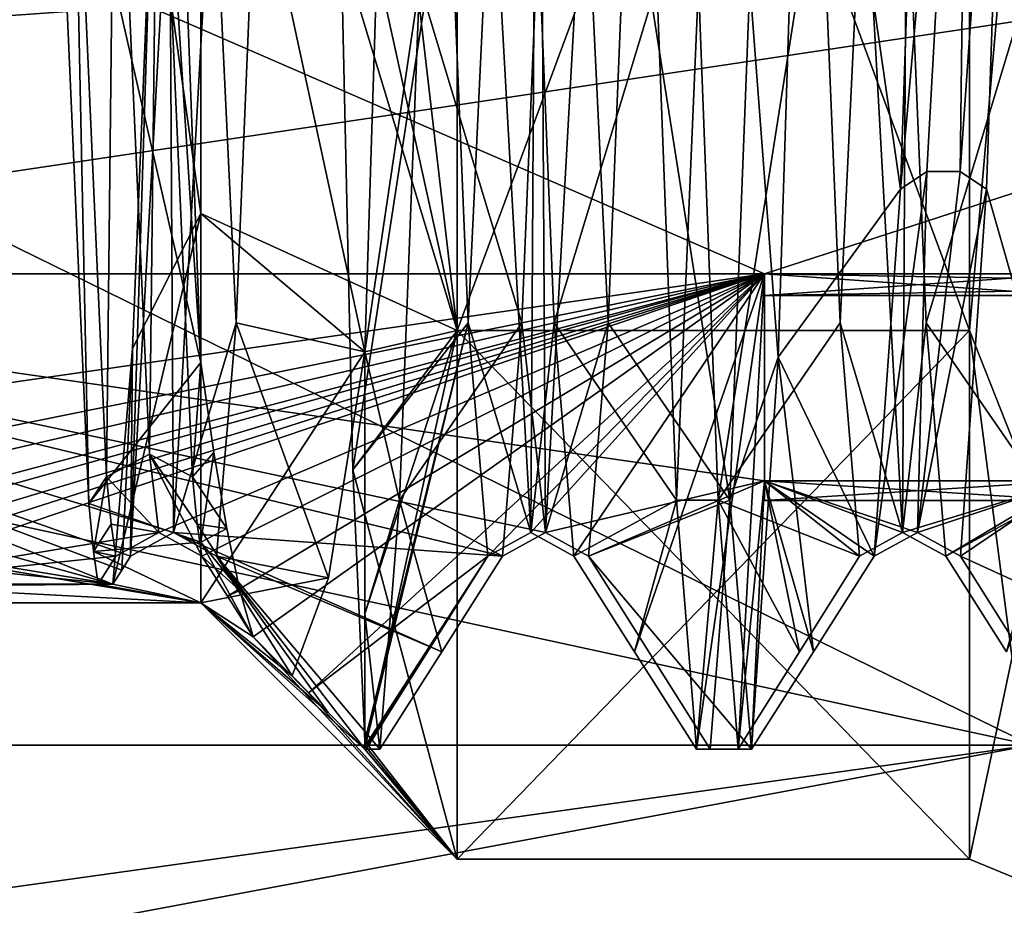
# Model space of a CAD drawing. Header units: millimetres. Extents: x -52 to 107, y -6 to 112.
# Tile 277 of 354: x 90.87 to 95.67, y 2.53 to 6.85. Entities that reach past the tile are written whole.
import ezdxf

# ---------------------------------------------------------------- set-up
doc = ezdxf.new("R2010")
doc.units = ezdxf.units.MM
doc.header["$LTSCALE"] = 65.185185
for name, color, linetype in [('3539', 7, 'CONTINUOUS'), ('3540', 7, 'CONTINUOUS'), ('3541', 7, 'CONTINUOUS'), ('3542', 7, 'CONTINUOUS'), ('3543', 7, 'CONTINUOUS'), ('3544', 7, 'CONTINUOUS'), ('3546', 7, 'CONTINUOUS'), ('3547', 7, 'CONTINUOUS'), ('3555', 7, 'CONTINUOUS'), ('3556', 7, 'CONTINUOUS'), ('3559', 7, 'CONTINUOUS'), ('3567', 7, 'CONTINUOUS'), ('3660', 7, 'CONTINUOUS'), ('3661', 7, 'CONTINUOUS'), ('3662', 7, 'CONTINUOUS'), ('3663', 7, 'CONTINUOUS'), ('3669', 7, 'CONTINUOUS'), ('3670', 7, 'CONTINUOUS'), ('3671', 7, 'CONTINUOUS'), ('3903', 7, 'CONTINUOUS'), ('3907', 7, 'CONTINUOUS'), ('3912', 7, 'CONTINUOUS'), ('3913', 7, 'CONTINUOUS'), ('3916', 7, 'CONTINUOUS'), ('3917', 7, 'CONTINUOUS'), ('3920', 7, 'CONTINUOUS'), ('3921', 7, 'CONTINUOUS'), ('3922', 7, 'CONTINUOUS'), ('3925', 7, 'CONTINUOUS'), ('3926', 7, 'CONTINUOUS'), ('3929', 7, 'CONTINUOUS'), ('3930', 7, 'CONTINUOUS'), ('3931', 7, 'CONTINUOUS'), ('3934', 7, 'CONTINUOUS'), ('3935', 7, 'CONTINUOUS'), ('3938', 7, 'CONTINUOUS'), ('3939', 7, 'CONTINUOUS'), ('3946', 7, 'CONTINUOUS'), ('3947', 7, 'CONTINUOUS'), ('3949', 7, 'CONTINUOUS'), ('3950', 7, 'CONTINUOUS'), ('65', 7, 'CONTINUOUS')]:
    doc.layers.add(name, color=color, linetype=linetype)

msp = doc.modelspace()

# ---------------------------------------------------------------- linework, layer by layer
at = {"layer": '3539', "color": 7, "linetype": 'CONTINUOUS', "true_color": 0x3e84f2}
for points in [[(93, 12.0797, -12.8393), (93, 5.3295, -7.935), (95.5, 12.0795, -12.8393), (93, 12.0797, -12.8393)], [(95.5, 12.0795, -12.8393), (93, 5.3295, -7.935), (95.5, 5.3295, -7.9351), (95.5, 12.0795, -12.8393)], [(93, 2.7513), (95.5, 2.7513), (95.5, 5.3295, -7.9351), (93, 2.7513)], [(93, 5.3295, -7.935), (93, 2.7513), (95.5, 5.3295, -7.9351), (93, 5.3295, -7.935)]]:
    msp.add_3dface(points, dxfattribs=at)
at = {"layer": '3540', "color": 7, "linetype": 'CONTINUOUS', "true_color": 0x3e84f2}
for points in [[(93, 5.3295, -7.935), (93, 12.0797, -12.8393), (91.75, 11.014, -11.074), (93, 5.3295, -7.935)], [(91.75, 5.9018, -6.5538), (93, 5.3295, -7.935), (91.75, 11.014, -11.074), (91.75, 5.9018, -6.5538)], [(93, 5.3295, -7.935), (91.75, 5.9018, -6.5538), (92.55, 5.2258, -6.9815), (93, 5.3295, -7.935)], [(91.75, 5.9018, -6.5538), (91.75, 4.0013), (92.55, 5.2258, -6.9815), (91.75, 5.9018, -6.5538)], [(93, 2.7513), (93, 5.3295, -7.935), (92.55, 3.2878, -1.5), (93, 2.7513)], [(93, 5.3295, -7.935), (92.55, 5.2258, -6.9815), (92.55, 3.9476, -4.35), (93, 5.3295, -7.935)], [(92.55, 3.2878, -1.5), (93, 5.3295, -7.935), (92.55, 3.9476, -4.35), (92.55, 3.2878, -1.5)], [(92.55, 5.2258, -6.9815), (91.75, 4.0013), (92.373, 4.1235, -4.3163), (92.55, 5.2258, -6.9815)], [(92.373, 4.1235, -4.3163), (91.75, 4.0013), (92.1952, 3.645, -1.5), (92.373, 4.1235, -4.3163)], [(91.75, 4.0013), (93, 2.7513), (92.55, 3.2878, -1.5), (91.75, 4.0013)], [(92.1952, 3.645, -1.5), (91.75, 4.0013), (92.372, 3.467, -1.5), (92.1952, 3.645, -1.5)], [(92.372, 3.467, -1.5), (91.75, 4.0013), (92.55, 3.2878, -1.5), (92.372, 3.467, -1.5)]]:
    msp.add_3dface(points, dxfattribs=at)
at = {"layer": '3541', "color": 7, "linetype": 'CONTINUOUS', "true_color": 0x3e84f2}
for points in [[(91.75, 5.9018, -6.5538), (91.75, 11.014, -11.074), (91.5123, 7.5882, -8.6611), (91.75, 5.9018, -6.5538)], [(91.4167, 5.2427, -5.3735), (91.75, 5.9018, -6.5538), (91.5123, 7.5882, -8.6611), (91.4167, 5.2427, -5.3735)], [(91.75, 4.0013), (91.75, 5.9018, -6.5538), (91.3211, 4.0934, -1.5), (91.75, 4.0013)], [(91.3211, 4.0934, -1.5), (91.75, 5.9018, -6.5538), (91.4167, 5.2427, -5.3735), (91.3211, 4.0934, -1.5)], [(82.012, 4.0013), (91.75, 4.0013), (91.3211, 4.0934, -1.5), (82.012, 4.0013)], [(90.0988, 4.0934, -1.5), (82.012, 4.0013), (91.3211, 4.0934, -1.5), (90.0988, 4.0934, -1.5)]]:
    msp.add_3dface(points, dxfattribs=at)
at = {"layer": '3542', "color": 7, "linetype": 'CONTINUOUS', "true_color": 0x3e84f2}
for points in [[(93, 5.3295, 7.935), (93, 12.0797, 12.8393), (95.5, 5.3295, 7.9351), (93, 5.3295, 7.935)], [(95.5, 5.3295, 7.9351), (93, 12.0797, 12.8393), (95.5, 12.0795, 12.8393), (95.5, 5.3295, 7.9351)], [(95.5, 2.7513), (93, 2.7513), (93, 5.3295, 7.935), (95.5, 2.7513)], [(95.5, 2.7513), (93, 5.3295, 7.935), (95.5, 5.3295, 7.9351), (95.5, 2.7513)]]:
    msp.add_3dface(points, dxfattribs=at)
at = {"layer": '3543', "color": 7, "linetype": 'CONTINUOUS', "true_color": 0x3e84f2}
for points in [[(93, 12.0797, 12.8393), (93, 5.3295, 7.935), (92.3761, 10.6935, 11.6149), (93, 12.0797, 12.8393)], [(92.3761, 10.6935, 11.6149), (93, 5.3295, 7.935), (92.4341, 7.2006, 9.2399), (92.3761, 10.6935, 11.6149)], [(92.4341, 7.2006, 9.2399), (93, 5.3295, 7.935), (92.492, 4.6506, 5.8497), (92.4341, 7.2006, 9.2399)], [(93, 5.3295, 7.935), (93, 2.7513), (92.492, 4.6506, 5.8497), (93, 5.3295, 7.935)], [(91.75, 5.1742, 5.2309), (91.8132, 4.7347, 4.3572), (91.75, 4.2981, 2.6804), (91.75, 5.1742, 5.2309)], [(91.8132, 4.7347, 4.3572), (91.8764, 4.3647, 3.4476), (91.75, 4.2981, 2.6804), (91.8132, 4.7347, 4.3572)], [(92.492, 4.6506, 5.8497), (93, 2.7513), (92.55, 3.3261, 1.8009), (92.492, 4.6506, 5.8497)], [(91.8764, 4.3647, 3.4476), (91.9409, 4.0614, 2.4864), (91.75, 4.2981, 2.6804), (91.8764, 4.3647, 3.4476)], [(92.0053, 3.8362, 1.5), (91.75, 4.0013), (91.75, 4.2981, 2.6804), (92.0053, 3.8362, 1.5)], [(91.9409, 4.0614, 2.4864), (92.0053, 3.8362, 1.5), (91.75, 4.2981, 2.6804), (91.9409, 4.0614, 2.4864)], [(93, 2.7513), (91.75, 4.0013), (92.0053, 3.8362, 1.5), (93, 2.7513)], [(92.2763, 3.5633, 1.5), (93, 2.7513), (92.0053, 3.8362, 1.5), (92.2763, 3.5633, 1.5)], [(92.55, 3.2878, 1.5), (93, 2.7513), (92.2763, 3.5633, 1.5), (92.55, 3.2878, 1.5)], [(92.55, 3.3261, 1.8009), (93, 2.7513), (92.55, 3.3061, 1.6506), (92.55, 3.3261, 1.8009)], [(93, 2.7513), (92.55, 3.2878, 1.5), (92.55, 3.3061, 1.6506), (93, 2.7513)]]:
    msp.add_3dface(points, dxfattribs=at)
at = {"layer": '3544', "color": 7, "linetype": 'CONTINUOUS', "true_color": 0x3e84f2}
for points in [[(91.6046, 9.0752, 9.9281), (91.75, 5.1742, 5.2309), (91.036, 8.302, 9.3205), (91.6046, 9.0752, 9.9281)], [(91.036, 8.302, 9.3205), (91.75, 5.1742, 5.2309), (91.2041, 4.4861, 3.4123), (91.036, 8.302, 9.3205)], [(91.75, 4.0013), (82.012, 4.0013), (82.012, 5.6424, 6.125), (91.75, 4.0013)], [(91.75, 4.0013), (82.012, 5.6424, 6.125), (90.0279, 4.0934, 1.5), (91.75, 4.0013)], [(91.75, 5.1742, 5.2309), (91.75, 4.2981, 2.6804), (91.2041, 4.4861, 3.4123), (91.75, 5.1742, 5.2309)], [(91.2041, 4.4861, 3.4123), (91.75, 4.2981, 2.6804), (91.2272, 4.2516, 2.464), (91.2041, 4.4861, 3.4123)], [(91.75, 4.2981, 2.6804), (91.75, 4.0013), (91.2272, 4.2516, 2.464), (91.75, 4.2981, 2.6804)], [(91.2272, 4.2516, 2.464), (91.75, 4.0013), (91.2502, 4.0934, 1.5), (91.2272, 4.2516, 2.464)], [(91.2502, 4.0934, 1.5), (91.75, 4.0013), (90.0279, 4.0934, 1.5), (91.2502, 4.0934, 1.5)]]:
    msp.add_3dface(points, dxfattribs=at)
at = {"layer": '3546', "color": 7, "linetype": 'CONTINUOUS', "true_color": 0x3e84f2}
for points in [[(79.5, 6.8466, -12.9442), (79.5, 11.3068, -15.2168), (95.8, 3.307, -9.4046), (79.5, 6.8466, -12.9442)], [(95.8, 3.307, -9.4046), (79.5, 11.3068, -15.2168), (95.8, 11.3068, -15.2168), (95.8, 3.307, -9.4046)], [(79.5, 3.307, -9.4046), (79.5, 6.8466, -12.9442), (95.8, 3.307, -9.4046), (79.5, 3.307, -9.4046)], [(79.5, 1.0344, -4.9444), (79.5, 3.307, -9.4046), (95.8, 0.2513), (79.5, 1.0344, -4.9444)], [(95.8, 0.2513), (79.5, 3.307, -9.4046), (95.8, 3.307, -9.4046), (95.8, 0.2513)]]:
    msp.add_3dface(points, dxfattribs=at)
at = {"layer": '3547', "color": 7, "linetype": 'CONTINUOUS', "true_color": 0x3e84f2}
for points in [[(79.5, 6.8466, 12.9442), (79.5, 3.307, 9.4046), (95.8, 11.3068, 15.2168), (79.5, 6.8466, 12.9442)], [(95.8, 11.3068, 15.2168), (79.5, 3.307, 9.4046), (95.8, 3.307, 9.4046), (95.8, 11.3068, 15.2168)], [(79.5, 0.2513), (95.8, 0.2513), (95.8, 3.307, 9.4046), (79.5, 0.2513)], [(79.5, 1.0344, 4.9444), (79.5, 0.2513), (95.8, 3.307, 9.4046), (79.5, 1.0344, 4.9444)], [(79.5, 3.307, 9.4046), (79.5, 1.0344, 4.9444), (95.8, 3.307, 9.4046), (79.5, 3.307, 9.4046)]]:
    msp.add_3dface(points, dxfattribs=at)
at = {"layer": '3555', "linetype": 'CONTINUOUS'}
for points in [[(95.5, 12.0795, -12.8393), (95.5, 5.3295, -7.9351), (95.8536, 9.428, -11.8182), (95.5, 12.0795, -12.8393)], [(95.5, 5.3295, -7.9351), (95.8536, 4.4331, -6.8232), (95.8536, 9.428, -11.8182), (95.5, 5.3295, -7.9351)], [(95.5, 5.3295, -7.9351), (95.5, 2.7513), (95.8536, 4.4331, -6.8232), (95.5, 5.3295, -7.9351)], [(95.5, 2.7513), (95.8536, 2.6048), (95.8536, 4.4331, -6.8232), (95.5, 2.7513)]]:
    msp.add_3dface(points, dxfattribs=at)
at = {"layer": '3556', "linetype": 'CONTINUOUS'}
for points in [[(95.5, 5.3295, 7.9351), (95.5, 12.0795, 12.8393), (95.8536, 9.428, 11.8182), (95.5, 5.3295, 7.9351)], [(95.5, 5.3295, 7.9351), (95.8536, 9.428, 11.8182), (95.8536, 4.4331, 6.8232), (95.5, 5.3295, 7.9351)], [(95.5, 2.7513), (95.5, 5.3295, 7.9351), (95.8536, 2.6048), (95.5, 2.7513)], [(95.8536, 2.6048), (95.5, 5.3295, 7.9351), (95.8536, 4.4331, 6.8232), (95.8536, 2.6048)]]:
    msp.add_3dface(points, dxfattribs=at)
at = {"layer": '3559', "linetype": 'CONTINUOUS'}
for points in [[(100.5, 7.5544, 6.3187), (94.5, 5.6064, 1.5), (87.5, 8.6499, 7.6014), (100.5, 7.5544, 6.3187)], [(87.5, 8.6499, 7.6014), (94.5, 5.6064, 1.5), (87.5, 5.6064, 1.5), (87.5, 8.6499, 7.6014)], [(100.5, 7.5544, 6.3187), (100.5, 5.5013), (94.5, 5.6064, 1.5), (100.5, 7.5544, 6.3187)], [(94.5, 5.6064, 1.5), (100.5, 5.5013), (96, 5.5013), (94.5, 5.6064, 1.5)], [(94.5, 5.5013), (94.5, 5.6064, 1.5), (96, 5.5013), (94.5, 5.5013)], [(94.5, 5.6064, -1.5), (94.5, 5.5013), (96, 5.6064, -1.5), (94.5, 5.6064, -1.5)], [(96, 5.6064, -1.5), (94.5, 5.5013), (96, 5.5276, -0.7518), (96, 5.6064, -1.5)], [(96, 5.5276, -0.7518), (94.5, 5.5013), (96, 5.5013), (96, 5.5276, -0.7518)]]:
    msp.add_3dface(points, dxfattribs=at)
at = {"layer": '3567', "linetype": 'CONTINUOUS'}
for points in [[(87.5, 6.6316, -4.7983), (100.5, 7.5544, -6.3187), (87.5, 8.6499, -7.6014), (87.5, 6.6316, -4.7983)], [(94.5, 5.6064, -1.5), (100.5, 7.5544, -6.3187), (87.5, 5.6064, -1.5), (94.5, 5.6064, -1.5)], [(87.5, 5.6064, -1.5), (100.5, 7.5544, -6.3187), (87.5, 6.6316, -4.7983), (87.5, 5.6064, -1.5)], [(100.5, 7.5544, -6.3187), (94.5, 5.6064, -1.5), (96, 5.6064, -1.5), (100.5, 7.5544, -6.3187)]]:
    msp.add_3dface(points, dxfattribs=at)
at = {"layer": '3660', "linetype": 'CONTINUOUS'}
for points in [[(87.5, 5.6064, 1.5), (94.5, 5.6064, 1.5), (87.5, 4.5974, 1.5), (87.5, 5.6064, 1.5)], [(87.5, 4.5974, 1.5), (94.5, 5.6064, 1.5), (89.5, 4.5974, 1.5), (87.5, 4.5974, 1.5)], [(89.5, 4.5974, 1.5), (94.5, 5.6064, 1.5), (89.6251, 4.4713, 1.5), (89.5, 4.5974, 1.5)], [(89.6251, 4.4713, 1.5), (94.5, 5.6064, 1.5), (89.7508, 4.3445, 1.5), (89.6251, 4.4713, 1.5)], [(89.7508, 4.3445, 1.5), (94.5, 5.6064, 1.5), (89.8598, 4.3086, 1.5), (89.7508, 4.3445, 1.5)], [(89.8598, 4.3086, 1.5), (94.5, 5.6064, 1.5), (89.9417, 4.2293, 1.5), (89.8598, 4.3086, 1.5)], [(89.9417, 4.2293, 1.5), (94.5, 5.6064, 1.5), (89.9847, 4.1614, 1.5), (89.9417, 4.2293, 1.5)], [(94.5, 5.6064, 1.5), (90.0279, 4.0934, 1.5), (89.9847, 4.1614, 1.5), (94.5, 5.6064, 1.5)], [(90.0279, 4.0934, 1.5), (94.5, 5.6064, 1.5), (91.545, 4.3454, 1.5), (90.0279, 4.0934, 1.5)], [(91.545, 4.3454, 1.5), (94.5, 5.6064, 1.5), (91.7557, 4.2293, 1.5), (91.545, 4.3454, 1.5)], [(91.7557, 4.2293, 1.5), (94.5, 5.6064, 1.5), (91.88, 4.0335, 1.5), (91.7557, 4.2293, 1.5)], [(94.5, 5.6064, 1.5), (92.0053, 3.8362, 1.5), (91.88, 4.0335, 1.5), (94.5, 5.6064, 1.5)], [(92.2763, 3.5633, 1.5), (92.0053, 3.8362, 1.5), (94.5, 5.6064, 1.5), (92.2763, 3.5633, 1.5)], [(92.2763, 3.5633, 1.5), (94.5, 5.6064, 1.5), (93.1497, 4.2293, 1.5), (92.2763, 3.5633, 1.5)], [(93.1497, 4.2293, 1.5), (94.5, 5.6064, 1.5), (93.3593, 4.3454, 1.5), (93.1497, 4.2293, 1.5)], [(93.3593, 4.3454, 1.5), (94.5, 5.6064, 1.5), (93.5697, 4.2293, 1.5), (93.3593, 4.3454, 1.5)], [(93.5697, 4.2293, 1.5), (94.5, 5.6064, 1.5), (93.8658, 3.763, 1.5), (93.5697, 4.2293, 1.5)], [(93.8658, 3.763, 1.5), (94.5, 5.6064, 1.5), (94.1678, 3.2878, 1.5), (93.8658, 3.763, 1.5)], [(94.1678, 3.2878, 1.5), (94.5, 5.6064, 1.5), (94.3707, 3.2878, 1.5), (94.1678, 3.2878, 1.5)], [(94.3707, 3.2878, 1.5), (94.5, 5.6064, 1.5), (94.5, 4.5974, 1.5), (94.3707, 3.2878, 1.5)], [(94.6702, 3.763, 1.5), (94.3707, 3.2878, 1.5), (94.5, 4.5974, 1.5), (94.6702, 3.763, 1.5)], [(94.9637, 4.2293, 1.5), (94.6702, 3.763, 1.5), (94.5, 4.5974, 1.5), (94.9637, 4.2293, 1.5)], [(95.1733, 4.3454, 1.5), (94.9637, 4.2293, 1.5), (94.5, 4.5974, 1.5), (95.1733, 4.3454, 1.5)], [(96, 4.5974, 1.5), (95.1733, 4.3454, 1.5), (94.5, 4.5974, 1.5), (96, 4.5974, 1.5)], [(95.3837, 4.2293, 1.5), (95.1733, 4.3454, 1.5), (96, 4.5974, 1.5), (95.3837, 4.2293, 1.5)], [(95.6798, 3.763, 1.5), (95.3837, 4.2293, 1.5), (96, 4.5974, 1.5), (95.6798, 3.763, 1.5)], [(91.3357, 4.2293, 1.5), (90.0279, 4.0934, 1.5), (91.545, 4.3454, 1.5), (91.3357, 4.2293, 1.5)], [(91.2502, 4.0934, 1.5), (90.0279, 4.0934, 1.5), (91.3357, 4.2293, 1.5), (91.2502, 4.0934, 1.5)], [(92.55, 3.2878, 1.5), (92.2763, 3.5633, 1.5), (93.1497, 4.2293, 1.5), (92.55, 3.2878, 1.5)], [(92.5567, 3.2878, 1.5), (92.55, 3.2878, 1.5), (93.1497, 4.2293, 1.5), (92.5567, 3.2878, 1.5)]]:
    msp.add_3dface(points, dxfattribs=at)
at = {"layer": '3661', "linetype": 'CONTINUOUS'}
for points in [[(87.5, 5.6064, -1.5), (91.3211, 4.0934, -1.5), (91.3643, 4.1614, -1.5), (87.5, 5.6064, -1.5)], [(91.3211, 4.0934, -1.5), (87.5, 5.6064, -1.5), (89.5, 4.5974, -1.5), (91.3211, 4.0934, -1.5)], [(94.5, 5.6064, -1.5), (87.5, 5.6064, -1.5), (94.5, 4.5974, -1.5), (94.5, 5.6064, -1.5)], [(91.6177, 4.3454, -1.5), (87.5, 5.6064, -1.5), (91.4073, 4.2293, -1.5), (91.6177, 4.3454, -1.5)], [(87.5, 5.6064, -1.5), (91.6177, 4.3454, -1.5), (93.2213, 4.2293, -1.5), (87.5, 5.6064, -1.5)], [(91.4073, 4.2293, -1.5), (87.5, 5.6064, -1.5), (91.3643, 4.1614, -1.5), (91.4073, 4.2293, -1.5)], [(94.5, 4.5974, -1.5), (87.5, 5.6064, -1.5), (93.4317, 4.3454, -1.5), (94.5, 4.5974, -1.5)], [(93.4317, 4.3454, -1.5), (87.5, 5.6064, -1.5), (93.2213, 4.2293, -1.5), (93.4317, 4.3454, -1.5)], [(89.9003, 4.3249, -1.5), (91.3211, 4.0934, -1.5), (89.5, 4.5974, -1.5), (89.9003, 4.3249, -1.5)], [(93.6413, 4.2293, -1.5), (94.5, 4.5974, -1.5), (93.4317, 4.3454, -1.5), (93.6413, 4.2293, -1.5)], [(94.4372, 3.2878, -1.5), (94.5, 4.5974, -1.5), (93.6413, 4.2293, -1.5), (94.4372, 3.2878, -1.5)], [(94.7392, 3.763, -1.5), (94.5, 4.5974, -1.5), (94.4372, 3.2878, -1.5), (94.7392, 3.763, -1.5)], [(96, 4.5974, -1.5), (94.5, 4.5974, -1.5), (95.246, 4.3454, -1.5), (96, 4.5974, -1.5)], [(95.246, 4.3454, -1.5), (94.5, 4.5974, -1.5), (95.0353, 4.2293, -1.5), (95.246, 4.3454, -1.5)], [(95.0353, 4.2293, -1.5), (94.5, 4.5974, -1.5), (94.7392, 3.763, -1.5), (95.0353, 4.2293, -1.5)], [(95.4553, 4.2293, -1.5), (96, 4.5974, -1.5), (95.246, 4.3454, -1.5), (95.4553, 4.2293, -1.5)], [(96, 3.3644, -1.5), (96, 4.5974, -1.5), (95.4553, 4.2293, -1.5), (96, 3.3644, -1.5)], [(90.0133, 4.2293, -1.5), (91.3211, 4.0934, -1.5), (89.9003, 4.3249, -1.5), (90.0133, 4.2293, -1.5)], [(91.6177, 4.3454, -1.5), (91.8273, 4.2293, -1.5), (92.9252, 3.763, -1.5), (91.6177, 4.3454, -1.5)], [(93.2213, 4.2293, -1.5), (91.6177, 4.3454, -1.5), (92.9252, 3.763, -1.5), (93.2213, 4.2293, -1.5)], [(90.0988, 4.0934, -1.5), (91.3211, 4.0934, -1.5), (90.0133, 4.2293, -1.5), (90.0988, 4.0934, -1.5)], [(92.1952, 3.645, -1.5), (92.372, 3.467, -1.5), (91.8273, 4.2293, -1.5), (92.1952, 3.645, -1.5)], [(92.372, 3.467, -1.5), (92.55, 3.2878, -1.5), (91.8273, 4.2293, -1.5), (92.372, 3.467, -1.5)], [(91.8273, 4.2293, -1.5), (92.55, 3.2878, -1.5), (92.6232, 3.2878, -1.5), (91.8273, 4.2293, -1.5)], [(92.9252, 3.763, -1.5), (91.8273, 4.2293, -1.5), (92.6232, 3.2878, -1.5), (92.9252, 3.763, -1.5)], [(94.2343, 3.2878, -1.5), (94.4372, 3.2878, -1.5), (93.6413, 4.2293, -1.5), (94.2343, 3.2878, -1.5)]]:
    msp.add_3dface(points, dxfattribs=at)
at = {"layer": '3662', "linetype": 'CONTINUOUS'}
for points in [[(94.5, 5.6064, 1.5), (94.5, 5.5013), (94.5, 4.5974, 1.5), (94.5, 5.6064, 1.5)], [(94.5, 5.5013), (94.5, 5.6064, -1.5), (94.5, 4.5013), (94.5, 5.5013)], [(94.5, 5.6064, -1.5), (94.5, 4.5974, -1.5), (94.5, 4.5013), (94.5, 5.6064, -1.5)], [(94.5, 4.5974, 1.5), (94.5, 5.5013), (94.5, 4.5013), (94.5, 4.5974, 1.5)]]:
    msp.add_3dface(points, dxfattribs=at)
at = {"layer": '3663', "linetype": 'CONTINUOUS'}
for points in [[(96, 4.5974, 1.5), (94.5, 4.5974, 1.5), (94.5, 4.5013), (96, 4.5974, 1.5)], [(96, 4.5974, 1.5), (94.5, 4.5013), (96, 4.5013), (96, 4.5974, 1.5)], [(94.5, 4.5974, -1.5), (96, 4.5974, -1.5), (96, 4.5013), (94.5, 4.5974, -1.5)], [(94.5, 4.5013), (94.5, 4.5974, -1.5), (96, 4.5013), (94.5, 4.5013)]]:
    msp.add_3dface(points, dxfattribs=at)
at = {"layer": '3669', "linetype": 'CONTINUOUS'}
for points in [[(92.4341, 7.2006, 9.2399), (92.492, 4.6506, 5.8497), (92.9587, 7.6845, 8.5667), (92.4341, 7.2006, 9.2399)], [(92.9587, 7.6845, 8.5667), (92.492, 4.6506, 5.8497), (93.0542, 5.3674, 5.3216), (92.9587, 7.6845, 8.5667)], [(92.492, 4.6506, 5.8497), (92.55, 3.3261, 1.8009), (93.0542, 5.3674, 5.3216), (92.492, 4.6506, 5.8497)], [(93.0542, 5.3674, 5.3216), (92.55, 3.3261, 1.8009), (92.5534, 3.3061, 1.6506), (93.0542, 5.3674, 5.3216)], [(93.1497, 4.2293, 1.5), (93.0542, 5.3674, 5.3216), (92.5534, 3.3061, 1.6506), (93.1497, 4.2293, 1.5)], [(92.5567, 3.2878, 1.5), (93.1497, 4.2293, 1.5), (92.5534, 3.3061, 1.6506), (92.5567, 3.2878, 1.5)]]:
    msp.add_3dface(points, dxfattribs=at)
at = {"layer": '3670', "linetype": 'CONTINUOUS'}
for points in [[(91.29, 4.6156, 3.3748), (91.545, 4.3454, 1.5), (91.5, 4.7262, 3.3427), (91.29, 4.6156, 3.3748)], [(91.545, 4.3454, 1.5), (91.7557, 4.2293, 1.5), (91.5, 4.7262, 3.3427), (91.545, 4.3454, 1.5)], [(91.5, 4.7262, 3.3427), (91.7557, 4.2293, 1.5), (91.7328, 4.3853, 2.445), (91.5, 4.7262, 3.3427)], [(91.71, 4.6156, 3.3748), (91.5, 4.7262, 3.3427), (91.7328, 4.3853, 2.445), (91.71, 4.6156, 3.3748)], [(91.3128, 4.3853, 2.445), (91.545, 4.3454, 1.5), (91.29, 4.6156, 3.3748), (91.3128, 4.3853, 2.445)], [(91.3357, 4.2293, 1.5), (91.545, 4.3454, 1.5), (91.3128, 4.3853, 2.445), (91.3357, 4.2293, 1.5)]]:
    msp.add_3dface(points, dxfattribs=at)
at = {"layer": '3671', "linetype": 'CONTINUOUS'}
for points in [[(91.8764, 4.3647, 3.4476), (91.71, 4.6156, 3.3748), (91.7328, 4.3853, 2.445), (91.8764, 4.3647, 3.4476)], [(91.9409, 4.0614, 2.4864), (91.8764, 4.3647, 3.4476), (91.7328, 4.3853, 2.445), (91.9409, 4.0614, 2.4864)], [(91.7557, 4.2293, 1.5), (91.9409, 4.0614, 2.4864), (91.7328, 4.3853, 2.445), (91.7557, 4.2293, 1.5)], [(91.9409, 4.0614, 2.4864), (91.7557, 4.2293, 1.5), (91.88, 4.0335, 1.5), (91.9409, 4.0614, 2.4864)], [(92.0053, 3.8362, 1.5), (91.9409, 4.0614, 2.4864), (91.88, 4.0335, 1.5), (92.0053, 3.8362, 1.5)]]:
    msp.add_3dface(points, dxfattribs=at)
at = {"layer": '3903', "linetype": 'CONTINUOUS'}
for points in [[(91.036, 8.302, 9.3205), (91.2041, 4.4861, 3.4123), (91.1219, 8.388, 9.2167), (91.036, 8.302, 9.3205)], [(91.2041, 4.4861, 3.4123), (91.29, 4.6156, 3.3748), (91.1219, 8.388, 9.2167), (91.2041, 4.4861, 3.4123)]]:
    msp.add_3dface(points, dxfattribs=at)
at = {"layer": '3907', "linetype": 'CONTINUOUS'}
for points in [[(91.1219, 8.388, 9.2167), (91.29, 4.6156, 3.3748), (91.3321, 8.4574, 9.1244), (91.1219, 8.388, 9.2167)], [(91.29, 4.6156, 3.3748), (91.5, 4.7262, 3.3427), (91.3321, 8.4574, 9.1244), (91.29, 4.6156, 3.3748)], [(91.3321, 8.4574, 9.1244), (91.5, 4.7262, 3.3427), (91.5419, 8.388, 9.2167), (91.3321, 8.4574, 9.1244)], [(91.5, 4.7262, 3.3427), (91.71, 4.6156, 3.3748), (91.5419, 8.388, 9.2167), (91.5, 4.7262, 3.3427)]]:
    msp.add_3dface(points, dxfattribs=at)
at = {"layer": '3912', "linetype": 'CONTINUOUS'}
for points in [[(91.75, 5.1742, 5.2309), (91.6046, 9.0752, 9.9281), (91.5419, 8.388, 9.2167), (91.75, 5.1742, 5.2309)], [(91.71, 4.6156, 3.3748), (91.75, 5.1742, 5.2309), (91.5419, 8.388, 9.2167), (91.71, 4.6156, 3.3748)], [(91.8132, 4.7347, 4.3572), (91.75, 5.1742, 5.2309), (91.71, 4.6156, 3.3748), (91.8132, 4.7347, 4.3572)], [(91.8764, 4.3647, 3.4476), (91.8132, 4.7347, 4.3572), (91.71, 4.6156, 3.3748), (91.8764, 4.3647, 3.4476)]]:
    msp.add_3dface(points, dxfattribs=at)
at = {"layer": '3913', "linetype": 'CONTINUOUS'}
for points in [[(93.3168, 5.3674, -5.3216), (92.8167, 7.0235, -9.2277), (93.4122, 7.6845, -8.5667), (93.3168, 5.3674, -5.3216)], [(92.72, 4.5022, -5.6799), (92.8167, 7.0235, -9.2277), (93.3168, 5.3674, -5.3216), (92.72, 4.5022, -5.6799)], [(93.2213, 4.2293, -1.5), (92.72, 4.5022, -5.6799), (93.3168, 5.3674, -5.3216), (93.2213, 4.2293, -1.5)], [(92.9252, 3.763, -1.5), (92.6232, 3.2878, -1.5), (92.72, 4.5022, -5.6799), (92.9252, 3.763, -1.5)], [(93.2213, 4.2293, -1.5), (92.9252, 3.763, -1.5), (92.72, 4.5022, -5.6799), (93.2213, 4.2293, -1.5)]]:
    msp.add_3dface(points, dxfattribs=at)
at = {"layer": '3916', "linetype": 'CONTINUOUS'}
for points in [[(94.274, 4.5021, 5.6799), (94.7727, 7.6845, 8.5667), (94.1772, 7.0235, 9.2277), (94.274, 4.5021, 5.6799)], [(94.8682, 5.3674, 5.3216), (94.7727, 7.6845, 8.5667), (94.274, 4.5021, 5.6799), (94.8682, 5.3674, 5.3216)], [(94.9637, 4.2293, 1.5), (94.8682, 5.3674, 5.3216), (94.274, 4.5021, 5.6799), (94.9637, 4.2293, 1.5)], [(94.9637, 4.2293, 1.5), (94.274, 4.5021, 5.6799), (94.6702, 3.763, 1.5), (94.9637, 4.2293, 1.5)], [(94.3707, 3.2878, 1.5), (94.6702, 3.763, 1.5), (94.274, 4.5021, 5.6799), (94.3707, 3.2878, 1.5)]]:
    msp.add_3dface(points, dxfattribs=at)
at = {"layer": '3917', "linetype": 'CONTINUOUS'}
for points in [[(94.6945, 9.2686, -11.0248), (95.29, 9.7688, -10.2351), (95.1627, 6.02, -6.4884), (94.6945, 9.2686, -11.0248)], [(94.5658, 5.1995, -6.9397), (94.6945, 9.2686, -11.0248), (95.1627, 6.02, -6.4884), (94.5658, 5.1995, -6.9397)], [(95.0353, 4.2293, -1.5), (94.5658, 5.1995, -6.9397), (95.1627, 6.02, -6.4884), (95.0353, 4.2293, -1.5)], [(94.7392, 3.763, -1.5), (94.4372, 3.2878, -1.5), (94.5658, 5.1995, -6.9397), (94.7392, 3.763, -1.5)], [(95.0353, 4.2293, -1.5), (94.7392, 3.763, -1.5), (94.5658, 5.1995, -6.9397), (95.0353, 4.2293, -1.5)]]:
    msp.add_3dface(points, dxfattribs=at)
at = {"layer": '3920', "linetype": 'CONTINUOUS'}
for points in [[(91.2041, 4.4861, 3.4123), (91.2272, 4.2516, 2.464), (91.29, 4.6156, 3.3748), (91.2041, 4.4861, 3.4123)], [(91.2272, 4.2516, 2.464), (91.3128, 4.3853, 2.445), (91.29, 4.6156, 3.3748), (91.2272, 4.2516, 2.464)], [(91.2272, 4.2516, 2.464), (91.3357, 4.2293, 1.5), (91.3128, 4.3853, 2.445), (91.2272, 4.2516, 2.464)], [(91.2272, 4.2516, 2.464), (91.2502, 4.0934, 1.5), (91.3357, 4.2293, 1.5), (91.2272, 4.2516, 2.464)]]:
    msp.add_3dface(points, dxfattribs=at)
at = {"layer": '3921', "linetype": 'CONTINUOUS'}
for points in [[(91.4073, 4.2293, -1.5), (91.5123, 7.5882, -8.6611), (91.5982, 7.6845, -8.5667), (91.4073, 4.2293, -1.5)], [(91.4167, 5.2427, -5.3735), (91.5123, 7.5882, -8.6611), (91.4073, 4.2293, -1.5), (91.4167, 5.2427, -5.3735)], [(91.3211, 4.0934, -1.5), (91.4167, 5.2427, -5.3735), (91.3643, 4.1614, -1.5), (91.3211, 4.0934, -1.5)], [(91.4167, 5.2427, -5.3735), (91.4073, 4.2293, -1.5), (91.3643, 4.1614, -1.5), (91.4167, 5.2427, -5.3735)]]:
    msp.add_3dface(points, dxfattribs=at)
at = {"layer": '3922', "linetype": 'CONTINUOUS'}
for points in [[(91.6177, 4.3454, -1.5), (91.5982, 7.6845, -8.5667), (91.8082, 7.766, -8.4853), (91.6177, 4.3454, -1.5)], [(91.6177, 4.3454, -1.5), (91.8082, 7.766, -8.4853), (91.9228, 5.3674, -5.3216), (91.6177, 4.3454, -1.5)], [(91.9228, 5.3674, -5.3216), (91.8082, 7.766, -8.4853), (92.0183, 7.6845, -8.5667), (91.9228, 5.3674, -5.3216)], [(91.6177, 4.3454, -1.5), (91.4073, 4.2293, -1.5), (91.5982, 7.6845, -8.5667), (91.6177, 4.3454, -1.5)], [(91.8273, 4.2293, -1.5), (91.6177, 4.3454, -1.5), (91.9228, 5.3674, -5.3216), (91.8273, 4.2293, -1.5)]]:
    msp.add_3dface(points, dxfattribs=at)
at = {"layer": '3925', "linetype": 'CONTINUOUS'}
for points in [[(92.9587, 7.6845, 8.5667), (93.0542, 5.3674, 5.3216), (93.1687, 7.766, 8.4853), (92.9587, 7.6845, 8.5667)], [(93.0542, 5.3674, 5.3216), (93.3593, 4.3454, 1.5), (93.1687, 7.766, 8.4853), (93.0542, 5.3674, 5.3216)], [(93.1687, 7.766, 8.4853), (93.3593, 4.3454, 1.5), (93.3788, 7.6845, 8.5667), (93.1687, 7.766, 8.4853)], [(93.3788, 7.6845, 8.5667), (93.3593, 4.3454, 1.5), (93.4742, 5.3674, 5.3216), (93.3788, 7.6845, 8.5667)], [(93.1497, 4.2293, 1.5), (93.3593, 4.3454, 1.5), (93.0542, 5.3674, 5.3216), (93.1497, 4.2293, 1.5)], [(93.3593, 4.3454, 1.5), (93.5697, 4.2293, 1.5), (93.4742, 5.3674, 5.3216), (93.3593, 4.3454, 1.5)]]:
    msp.add_3dface(points, dxfattribs=at)
at = {"layer": '3926', "linetype": 'CONTINUOUS'}
for points in [[(93.4317, 4.3454, -1.5), (93.4122, 7.6845, -8.5667), (93.6222, 7.766, -8.4853), (93.4317, 4.3454, -1.5)], [(93.4317, 4.3454, -1.5), (93.6222, 7.766, -8.4853), (93.7368, 5.3674, -5.3216), (93.4317, 4.3454, -1.5)], [(93.7368, 5.3674, -5.3216), (93.6222, 7.766, -8.4853), (93.8323, 7.6845, -8.5667), (93.7368, 5.3674, -5.3216)], [(93.4317, 4.3454, -1.5), (93.3168, 5.3674, -5.3216), (93.4122, 7.6845, -8.5667), (93.4317, 4.3454, -1.5)], [(93.4317, 4.3454, -1.5), (93.2213, 4.2293, -1.5), (93.3168, 5.3674, -5.3216), (93.4317, 4.3454, -1.5)], [(93.6413, 4.2293, -1.5), (93.4317, 4.3454, -1.5), (93.7368, 5.3674, -5.3216), (93.6413, 4.2293, -1.5)]]:
    msp.add_3dface(points, dxfattribs=at)
at = {"layer": '3929', "linetype": 'CONTINUOUS'}
for points in [[(94.7727, 7.6845, 8.5667), (94.8682, 5.3674, 5.3216), (94.9827, 7.766, 8.4853), (94.7727, 7.6845, 8.5667)], [(94.8682, 5.3674, 5.3216), (95.1733, 4.3454, 1.5), (94.9827, 7.766, 8.4853), (94.8682, 5.3674, 5.3216)], [(94.9827, 7.766, 8.4853), (95.1733, 4.3454, 1.5), (95.1928, 7.6845, 8.5667), (94.9827, 7.766, 8.4853)], [(95.1928, 7.6845, 8.5667), (95.1733, 4.3454, 1.5), (95.2882, 5.3674, 5.3216), (95.1928, 7.6845, 8.5667)], [(94.9637, 4.2293, 1.5), (95.1733, 4.3454, 1.5), (94.8682, 5.3674, 5.3216), (94.9637, 4.2293, 1.5)], [(95.1733, 4.3454, 1.5), (95.3837, 4.2293, 1.5), (95.2882, 5.3674, 5.3216), (95.1733, 4.3454, 1.5)]]:
    msp.add_3dface(points, dxfattribs=at)
at = {"layer": '3930', "linetype": 'CONTINUOUS'}
for points in [[(95.29, 9.7688, -10.2351), (95.5, 9.8304, -10.1378), (95.1627, 6.02, -6.4884), (95.29, 9.7688, -10.2351)], [(95.1627, 6.02, -6.4884), (95.5, 9.8304, -10.1378), (95.2914, 6.1052, -6.4343), (95.1627, 6.02, -6.4884)], [(95.5, 9.8304, -10.1378), (95.4539, 6.1052, -6.4343), (95.2914, 6.1052, -6.4343), (95.5, 9.8304, -10.1378)], [(95.5, 9.8304, -10.1378), (95.71, 9.7688, -10.2351), (95.4539, 6.1052, -6.4343), (95.5, 9.8304, -10.1378)], [(95.71, 9.7688, -10.2351), (95.5827, 6.02, -6.4884), (95.4539, 6.1052, -6.4343), (95.71, 9.7688, -10.2351)], [(95.246, 4.3454, -1.5), (95.0353, 4.2293, -1.5), (95.2914, 6.1052, -6.4343), (95.246, 4.3454, -1.5)], [(95.0353, 4.2293, -1.5), (95.1627, 6.02, -6.4884), (95.2914, 6.1052, -6.4343), (95.0353, 4.2293, -1.5)], [(95.5827, 6.02, -6.4884), (95.246, 4.3454, -1.5), (95.4539, 6.1052, -6.4343), (95.5827, 6.02, -6.4884)], [(95.4539, 6.1052, -6.4343), (95.246, 4.3454, -1.5), (95.2914, 6.1052, -6.4343), (95.4539, 6.1052, -6.4343)], [(95.4553, 4.2293, -1.5), (95.246, 4.3454, -1.5), (95.5827, 6.02, -6.4884), (95.4553, 4.2293, -1.5)]]:
    msp.add_3dface(points, dxfattribs=at)
at = {"layer": '3931', "linetype": 'CONTINUOUS'}
for points in [[(92.55, 5.2258, -6.9815), (92.0183, 7.6845, -8.5667), (92.6786, 9.3111, -11.0515), (92.55, 5.2258, -6.9815)], [(92.55, 5.2258, -6.9815), (91.9228, 5.3674, -5.3216), (92.0183, 7.6845, -8.5667), (92.55, 5.2258, -6.9815)], [(92.373, 4.1235, -4.3163), (91.8273, 4.2293, -1.5), (91.9228, 5.3674, -5.3216), (92.373, 4.1235, -4.3163)], [(92.55, 5.2258, -6.9815), (92.373, 4.1235, -4.3163), (91.9228, 5.3674, -5.3216), (92.55, 5.2258, -6.9815)], [(92.373, 4.1235, -4.3163), (92.1952, 3.645, -1.5), (91.8273, 4.2293, -1.5), (92.373, 4.1235, -4.3163)]]:
    msp.add_3dface(points, dxfattribs=at)
at = {"layer": '3934', "linetype": 'CONTINUOUS'}
for points in [[(93.3788, 7.6845, 8.5667), (93.4742, 5.3674, 5.3216), (93.9743, 7.0235, 9.2277), (93.3788, 7.6845, 8.5667)], [(93.9743, 7.0235, 9.2277), (93.4742, 5.3674, 5.3216), (94.071, 4.5021, 5.6799), (93.9743, 7.0235, 9.2277)], [(93.4742, 5.3674, 5.3216), (93.5697, 4.2293, 1.5), (94.071, 4.5021, 5.6799), (93.4742, 5.3674, 5.3216)], [(93.5697, 4.2293, 1.5), (93.8658, 3.763, 1.5), (94.071, 4.5021, 5.6799), (93.5697, 4.2293, 1.5)], [(93.8658, 3.763, 1.5), (94.1678, 3.2878, 1.5), (94.071, 4.5021, 5.6799), (93.8658, 3.763, 1.5)]]:
    msp.add_3dface(points, dxfattribs=at)
at = {"layer": '3935', "linetype": 'CONTINUOUS'}
for points in [[(93.7368, 5.3674, -5.3216), (93.8323, 7.6845, -8.5667), (94.331, 4.5022, -5.6799), (93.7368, 5.3674, -5.3216)], [(94.331, 4.5022, -5.6799), (93.8323, 7.6845, -8.5667), (94.4278, 7.0235, -9.2277), (94.331, 4.5022, -5.6799)], [(93.6413, 4.2293, -1.5), (93.7368, 5.3674, -5.3216), (94.331, 4.5022, -5.6799), (93.6413, 4.2293, -1.5)], [(94.2343, 3.2878, -1.5), (93.6413, 4.2293, -1.5), (94.331, 4.5022, -5.6799), (94.2343, 3.2878, -1.5)]]:
    msp.add_3dface(points, dxfattribs=at)
at = {"layer": '3938', "linetype": 'CONTINUOUS'}
for points in [[(95.1928, 7.6845, 8.5667), (95.2882, 5.3674, 5.3216), (95.7883, 7.0235, 9.2277), (95.1928, 7.6845, 8.5667)], [(95.7883, 7.0235, 9.2277), (95.2882, 5.3674, 5.3216), (95.885, 4.5021, 5.6799), (95.7883, 7.0235, 9.2277)], [(95.2882, 5.3674, 5.3216), (95.3837, 4.2293, 1.5), (95.885, 4.5021, 5.6799), (95.2882, 5.3674, 5.3216)], [(95.3837, 4.2293, 1.5), (95.6798, 3.763, 1.5), (95.885, 4.5021, 5.6799), (95.3837, 4.2293, 1.5)]]:
    msp.add_3dface(points, dxfattribs=at)
at = {"layer": '3939', "linetype": 'CONTINUOUS'}
for points in [[(95.71, 9.7688, -10.2351), (96.1889, 3.8942, -4.5365), (95.5827, 6.02, -6.4884), (95.71, 9.7688, -10.2351)], [(96.1889, 3.8942, -4.5365), (95.4553, 4.2293, -1.5), (95.5827, 6.02, -6.4884), (96.1889, 3.8942, -4.5365)], [(96, 3.3644, -1.5), (95.4553, 4.2293, -1.5), (96.1889, 3.8942, -4.5365), (96, 3.3644, -1.5)]]:
    msp.add_3dface(points, dxfattribs=at)
at = {"layer": '3946', "linetype": 'CONTINUOUS'}
for points in [[(94.6945, 9.2686, -11.0248), (94.5658, 5.1995, -6.9397), (94.4278, 7.0235, -9.2277), (94.6945, 9.2686, -11.0248)], [(94.5658, 5.1995, -6.9397), (94.331, 4.5022, -5.6799), (94.4278, 7.0235, -9.2277), (94.5658, 5.1995, -6.9397)], [(94.5658, 5.1995, -6.9397), (94.4372, 3.2878, -1.5), (94.331, 4.5022, -5.6799), (94.5658, 5.1995, -6.9397)], [(94.4372, 3.2878, -1.5), (94.2343, 3.2878, -1.5), (94.331, 4.5022, -5.6799), (94.4372, 3.2878, -1.5)]]:
    msp.add_3dface(points, dxfattribs=at)
at = {"layer": '3947', "linetype": 'CONTINUOUS'}
for points in [[(92.8167, 7.0235, -9.2277), (92.55, 5.2258, -6.9815), (92.6786, 9.3111, -11.0515), (92.8167, 7.0235, -9.2277)], [(92.55, 5.2258, -6.9815), (92.8167, 7.0235, -9.2277), (92.72, 4.5022, -5.6799), (92.55, 5.2258, -6.9815)], [(92.55, 3.9476, -4.35), (92.55, 5.2258, -6.9815), (92.72, 4.5022, -5.6799), (92.55, 3.9476, -4.35)], [(92.6232, 3.2878, -1.5), (92.55, 3.9476, -4.35), (92.72, 4.5022, -5.6799), (92.6232, 3.2878, -1.5)], [(92.55, 3.2878, -1.5), (92.55, 3.9476, -4.35), (92.6232, 3.2878, -1.5), (92.55, 3.2878, -1.5)]]:
    msp.add_3dface(points, dxfattribs=at)
at = {"layer": '3949', "linetype": 'CONTINUOUS'}
for points in [[(94.1772, 7.0235, 9.2277), (93.9743, 7.0235, 9.2277), (94.071, 4.5021, 5.6799), (94.1772, 7.0235, 9.2277)], [(94.274, 4.5021, 5.6799), (94.1772, 7.0235, 9.2277), (94.071, 4.5021, 5.6799), (94.274, 4.5021, 5.6799)], [(94.1678, 3.2878, 1.5), (94.274, 4.5021, 5.6799), (94.071, 4.5021, 5.6799), (94.1678, 3.2878, 1.5)], [(94.1678, 3.2878, 1.5), (94.3707, 3.2878, 1.5), (94.274, 4.5021, 5.6799), (94.1678, 3.2878, 1.5)]]:
    msp.add_3dface(points, dxfattribs=at)
at = {"layer": '3950', "linetype": 'CONTINUOUS'}
for points in [[(92.55, 3.3261, 1.8009), (92.55, 3.3061, 1.6506), (92.5534, 3.3061, 1.6506), (92.55, 3.3261, 1.8009)], [(92.55, 3.3061, 1.6506), (92.55, 3.2878, 1.5), (92.5534, 3.3061, 1.6506), (92.55, 3.3061, 1.6506)], [(92.55, 3.2878, 1.5), (92.5567, 3.2878, 1.5), (92.5534, 3.3061, 1.6506), (92.55, 3.2878, 1.5)]]:
    msp.add_3dface(points, dxfattribs=at)
at = {"layer": '65', "color": 7, "linetype": 'CONTINUOUS', "true_color": 0xe0f2ff}
for points in [[(41.8155, 16.0365, 50.0037), (95.5922, -5.7487, 50.384), (42.5889, 16.2513, 50), (41.8155, 16.0365, 50.0037)], [(42.5889, 16.2513, 50), (95.5922, -5.7487, 50.384), (42.6449, 16.251, 50), (42.5889, 16.2513, 50)], [(42.6449, 16.251, 50), (95.5922, -5.7487, 50.384), (79.384, 1.2687, 50.2615), (42.6449, 16.251, 50)], [(41.2636, 15.4537, 50.0139), (95.5922, -5.7487, 50.384), (41.8155, 16.0365, 50.0037), (41.2636, 15.4537, 50.0139)], [(41.2636, 15.4537, 50.0139), (40.1683, 10.7275, 50.0964), (95.5922, -5.7487, 50.384), (41.2636, 15.4537, 50.0139)], [(40.1683, 10.7275, 50.0964), (37.7317, 6.5324, 50.1696), (95.5922, -5.7487, 50.384), (40.1683, 10.7275, 50.0964)], [(37.7317, 6.5324, 50.1696), (34.1695, 3.2396, 50.2271), (95.5922, -5.7487, 50.384), (37.7317, 6.5324, 50.1696)], [(34.1695, 3.2396, 50.2271), (29.7967, 1.1399, 50.2638), (95.5922, -5.7487, 50.384), (34.1695, 3.2396, 50.2271)]]:
    msp.add_3dface(points, dxfattribs=at)

doc.saveas('drawing.dxf')
